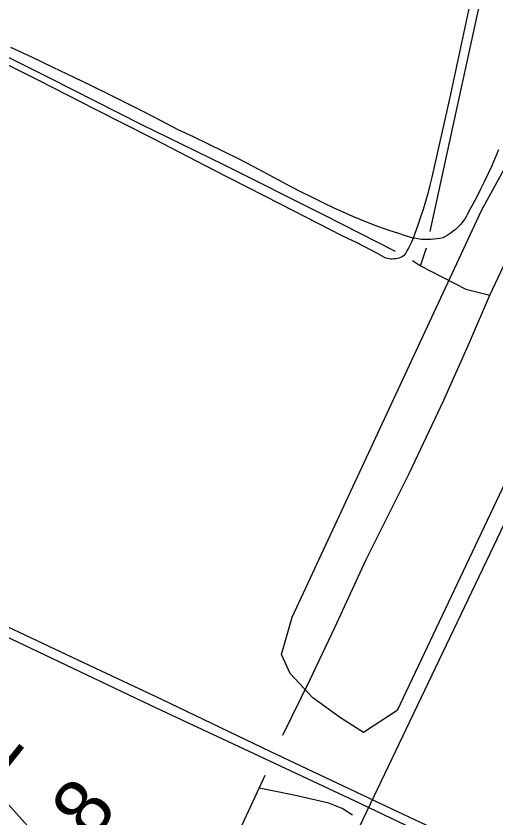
# Model space of a CAD drawing. Extents: x 3392644 to 3430565, y 576657 to 602123.
# Drawn here: x 3410739 to 3411577, y 595698 to 597098 of the extents above; entities that cross this region are included whole.
import ezdxf

# ---------------------------------------------------------------- set-up
doc = ezdxf.new("R2010")
doc.units = 0
for name, color, linetype in [('V-DTCH-CNTR', 7, 'Continuous'), ('V-RAIL-TRAK', 7, 'Continuous'), ('V-SITE-OTLN', 7, 'Continuous'), ('V-SITE-VEGE', 7, 'Continuous'), ('V-SURV-IDEN', 7, 'Continuous'), ('V-TOPO-SHOR', 7, 'Continuous')]:
    doc.layers.add(name, color=color, linetype=linetype)

msp = doc.modelspace()

# ---------------------------------------------------------------- linework, layer by layer
at = {"layer": 'V-DTCH-CNTR'}
for points in [[(3411532, 597124.8), (3411495.6, 596953.8), (3411464.6, 596816.8), (3411461.2, 596802.6), (3411457.5, 596788.5), (3411453.6, 596774.5), (3411449.5, 596760.5), (3411445.1, 596746.7), (3411440.5, 596732.8), (3411432, 596710.5), (3411430.8, 596707.2), (3411428.7, 596702.3), (3411426.5, 596697.5), (3411424, 596692.8), (3411421.3, 596688.2), (3411418.5, 596683.7), (3411415.4, 596679.3), (3411412.9, 596677.9), (3411410.2, 596676.7), (3411407.5, 596675.6), (3411404.7, 596674.8), (3411401.8, 596674.2), (3411398.9, 596673.9), (3411396, 596673.7), (3411393.1, 596673.8), (3411390.2, 596674.1), (3411387.3, 596674.7), (3411384.5, 596675.4), (3411381.8, 596676.4), (3411369.8, 596683.3), (3411357.7, 596690), (3411345.5, 596696.5), (3411333.1, 596702.7), (3411320.6, 596708.7), (3411308, 596714.4), (3411200.6, 596769.7), (3411085.6, 596828.5), (3410978.6, 596883.8), (3410876.7, 596935.6), (3410778.8, 596985.7), (3410687.3, 597030.8)], [(3411432, 596710.5), (3411418.6, 596714.5), (3411405.3, 596718.8), (3411392, 596723.2), (3411378.8, 596727.8), (3411365.7, 596732.6), (3411352.6, 596737.6), (3411339.7, 596742.9), (3411326.8, 596748.3), (3411313.9, 596753.9), (3411294.3, 596762.9), (3411274.8, 596772.2), (3411255.4, 596781.6), (3411236.1, 596791.3), (3411216.8, 596801.2), (3411197.7, 596811.3), (3411178.8, 596821.7), (3411153, 596835.3), (3411127, 596848.6), (3411101, 596861.7), (3411074.9, 596874.6), (3411048.6, 596887.3), (3411022.2, 596899.7), (3410992.1, 596915.4), (3410962, 596930.9), (3410931.7, 596946.3), (3410901.3, 596961.4), (3410870.8, 596976.3), (3410840.2, 596991), (3410803.6, 597008.6), (3410766.8, 597026.1), (3410729.9, 597043.3)], [(3411581.1, 596864.4), (3411575.2, 596850.6), (3411569.2, 596836.8), (3411562.9, 596823.1), (3411556.5, 596809.6), (3411549.9, 596796.1), (3411543.1, 596782.7), (3411536.1, 596769.4), (3411528.9, 596756.2), (3411527, 596752.3), (3411524.9, 596748.5), (3411522.6, 596744.8), (3411520.1, 596741.2), (3411517.5, 596737.7), (3411514.7, 596734.4), (3411511.8, 596731.1), (3411508.7, 596728.1), (3411505.5, 596725.1), (3411502.1, 596722.3), (3411498.7, 596719.7), (3411495.1, 596717.3), (3411491.4, 596715), (3411487.6, 596712.8), (3411483.7, 596710.9), (3411478.6, 596709.8), (3411473.4, 596709), (3411468.2, 596708.4), (3411463.1, 596708), (3411457.9, 596707.9), (3411452.6, 596707.9), (3411447.4, 596708.2), (3411442.3, 596708.8), (3411437.1, 596709.5), (3411432, 596710.5)]]:
    msp.add_lwpolyline(points, dxfattribs=at)
at = {"layer": 'V-RAIL-TRAK'}
for points in [[(3410657.7, 596044.8), (3410826.1, 595965.1), (3410983.3, 595890.2), (3411144.1, 595814.9), (3411330.1, 595727.8), (3411518.2, 595637.8)], [(3411593.4, 595620.1), (3411385.4, 595718), (3411183.7, 595813.1), (3410993.2, 595904.3), (3410848.5, 595972.8), (3410702.5, 596041.4)]]:
    msp.add_lwpolyline(points, dxfattribs=at)
at = {"layer": 'V-SITE-OTLN'}
msp.add_lwpolyline([(3411338.7, 595682.1), (3411762.4, 596570.1), (3411798.7, 596637.5), (3411841.2, 596615.1), (3412350, 596346.6), (3412296.5, 596028.6), (3412866.1, 595750.1), (3412927.2, 595738.2), (3412961.9, 595770.5), (3413006.3, 595811.9), (3413139.5, 596093.6), (3413476.3, 595930.1), (3413355.4, 595654.6)], dxfattribs=at)
at = {"layer": 'V-SITE-VEGE'}
msp.add_lwpolyline([(3411644.9, 596394), (3411404.2, 595885.5), (3411345.3, 595846.7), (3411305.2, 595872.8), (3411257.1, 595907.4), (3411217.6, 595949.9), (3411202.4, 595983.3), (3411221.2, 596048.3), (3411551.5, 596758.7), (3411710.1, 597048.5)], dxfattribs=at)
at = {"layer": 'V-TOPO-SHOR'}
msp.add_line((3411444.8, 596662.1), (3411455.3, 596693.2), dxfattribs=at)
for points in [[(3411461.9, 596721.7), (3411504.8, 596919.8), (3411554.6, 597149.5), (3411602.4, 597376.9), (3411640.3, 597552.5)], [(3410628.7, 597073.9), (3410797.4, 596990.3), (3410957.9, 596908.7), (3411101.3, 596838.7), (3411276, 596750.8), (3411400.5, 596687.5)], [(3411204.7, 595842.3), (3411252.3, 595939.5), (3411295.2, 596030.6), (3411350.3, 596148.9), (3411425, 596299), (3411485.6, 596427.5), (3411530.5, 596527.8), (3411565.8, 596611), (3411623.3, 596732.8), (3411683.5, 596859.8), (3411733.5, 596953.8), (3411778.1, 597029.1), (3411795.4, 597046.6), (3411810.5, 597051.1), (3411827.6, 597049.6), (3411894.9, 597024.5), (3411989.2, 596971.7), (3412119.5, 596902.3), (3412232.9, 596852), (3412323.6, 596808.5), (3412418.4, 596763.1), (3412509.2, 596711.8)], [(3411431, 596671.1), (3411444.8, 596662.1), (3411524.2, 596621.4), (3411565.8, 596611)], [(3410208.3, 596235.6), (3410308.6, 596183.3), (3410344.5, 596161.6), (3410364.8, 596144.2), (3410375.2, 596130.7), (3410384.8, 596112.1), (3410391.6, 596102.2), (3410439.9, 596055.5), (3410497, 595987.5), (3410583.7, 595885), (3410669.2, 595783.7), (3410759.4, 595683.6), (3410872.3, 595572.5), (3410874.2, 595570.5), (3410976.9, 595459.7), (3411013.1, 595418)], [(3411045, 595497.6), (3411119.3, 595654.4), (3411163.6, 595749.9), (3411174, 595772.3)], [(3411326.5, 595702.4), (3411308.4, 595714.1), (3411284.7, 595723.8), (3411226.5, 595736.9), (3411186.7, 595745), (3411163.6, 595749.9)]]:
    msp.add_lwpolyline(points, dxfattribs=at)

# ---------------------------------------------------------------- texts
at = {"layer": 'V-SURV-IDEN'}
for s, rotation, p in [('2983+55.2', 51.2101, (3410358.9, 595329.8)), ('2986+58.8', 51.1184, (3410518.6, 595218.3))]:
    msp.add_text(s, height=100, rotation=rotation, dxfattribs=at).set_placement(p)

doc.saveas('drawing.dxf')
